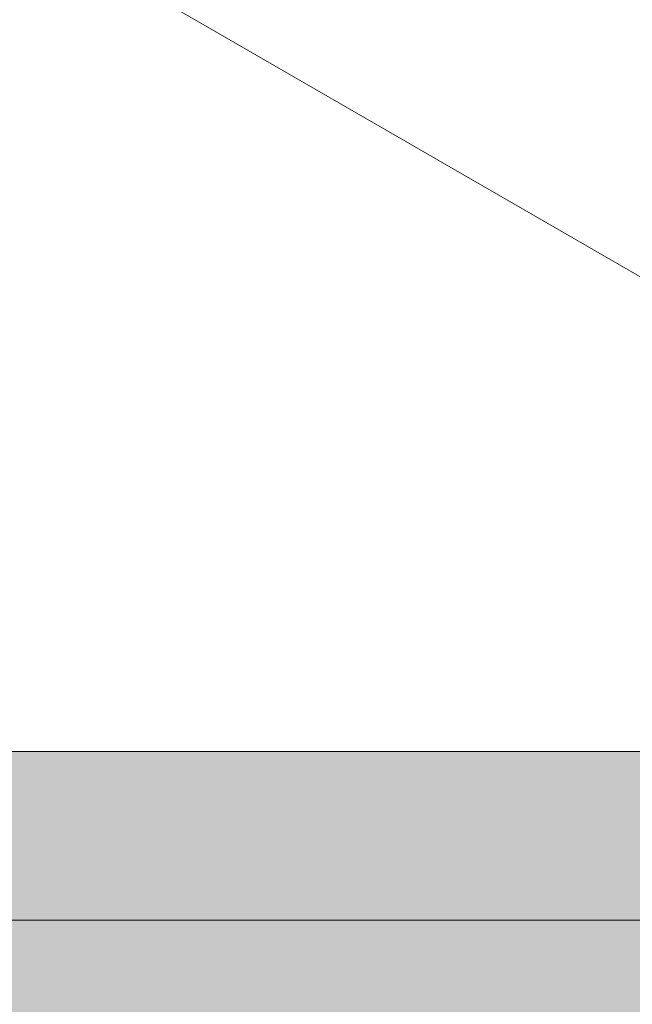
# Model space of a CAD drawing. Header units: millimetres. Extents: x -281 to 121694, y -16481 to 65128.
# Tile 511 of 656: x 32305 to 32351, y 22666 to 22739. Entities that reach past the tile are written whole.
import ezdxf

# ---------------------------------------------------------------- set-up
doc = ezdxf.new("R2010")
doc.units = ezdxf.units.MM
doc.layers.add('A--A2__Ruwbouw', color=8, linetype='Continuous', lineweight=5)
doc.layers.add('A--L21__Buitenwanden', color=3, linetype='Continuous', lineweight=5)
pattern_1 = [(180, (42743.75, 22932.5), (-1e-14, -100), [1000, 0]), (225, (42743.75, 22932.5), (-100.0132, -7e-15), [141.42, -141.42]), (135, (42743.75, 22932.5), (-100.0132, 7e-15), [141.42, -141.42])]

msp = doc.modelspace()

# ---------------------------------------------------------------- hatches: boundary and pattern name
at = {"layer": 'A--A2__Ruwbouw'}
h = msp.add_hatch(dxfattribs=at)
h.set_pattern_fill('FP_438', color=256, angle=60, style=0, pattern_type=2)
h.set_pattern_definition([(150, (32532.5, 32800), (-70, -121.2436), []), (210, (32532.5, 32800), (70, -121.2436), [])])
h.paths.add_polyline_path([(32499.039, 22685), (32520, 22685), (32520, 23012), (32285, 23012), (32285, 22685)])
h.paths.add_polyline_path([(32285, 25526), (32520, 25526), (32520, 25674), (32285, 25674), (32285, 25550)])
h.paths.add_polyline_path([(32285, 29126), (32520, 29126), (32520, 29274), (32285, 29274), (32285, 29150)])
h.paths.add_polyline_path([(32520, 32726), (32520, 32874), (32285, 32874), (32285, 32726), (32499.039, 32726)])
h.paths.add_polyline_path([(32499.039, 36326), (32520, 36326), (32520, 36474), (32285, 36474), (32285, 36326)])
h.paths.add_polyline_path([(32520, 39926), (32520, 40074), (32285, 40074), (32285, 39926), (32499.039, 39926)])
h.paths.add_polyline_path([(32520, 42588), (32520, 42915), (32285, 42915), (32285, 42588), (32499.039, 42588)])
h = msp.add_hatch(dxfattribs=at)
h.set_pattern_fill('FP_442', color=256, style=0, pattern_type=2)
h.set_pattern_definition(pattern_1)
h.paths.add_polyline_path([(52668, 22672.5), (52955, 22672.5), (52955, 22685), (52668, 22685)])
h.paths.add_polyline_path([(32285, 22672.5), (32612, 22672.5), (32612, 22685), (32285, 22685)])
h.paths.add_polyline_path([(49526, 22672.5), (49674, 22672.5), (49674, 22685), (49526, 22685)])
h.paths.add_polyline_path([(35274, 22672.5), (35274, 22685), (35126, 22685), (35126, 22672.5)])
h.paths.add_polyline_path([(46074, 22672.5), (46074, 22685), (45926, 22685), (45926, 22672.5)])
h.paths.add_polyline_path([(38726, 22672.5), (38874, 22672.5), (38874, 22685), (38726, 22685)])
h.paths.add_polyline_path([(42474, 22672.5), (42474, 22685), (42326, 22685), (42326, 22672.5)])
h = msp.add_hatch(dxfattribs=at)
h.set_pattern_fill('FP_442', color=256, style=0, pattern_type=2)
h.set_pattern_definition(pattern_1)
h.paths.add_polyline_path([(32272.5, 22660), (32612, 22660), (32612, 22672.5), (32272.5, 22672.5)])
h.paths.add_polyline_path([(52955, 22660), (52955, 22672.5), (52668, 22672.5), (52668, 22660)])
h.paths.add_polyline_path([(49674, 22660), (49674, 22672.5), (49526, 22672.5), (49526, 22660)])
h.paths.add_polyline_path([(35126, 22660), (35274, 22660), (35274, 22672.5), (35126, 22672.5)])
h.paths.add_polyline_path([(46074, 22660), (46074, 22672.5), (45926, 22672.5), (45926, 22660)])
h.paths.add_polyline_path([(38726, 22660), (38874, 22660), (38874, 22672.5), (38726, 22672.5)])
h.paths.add_polyline_path([(42474, 22660), (42474, 22672.5), (42326, 22672.5), (42326, 22660)])

# ---------------------------------------------------------------- linework, layer by layer
at = {"layer": 'A--L21__Buitenwanden'}
for p, q in [((32612, 22685), (32285, 22685)), ((32612, 22672.5), (32272.5, 22672.5))]:
    msp.add_line(p, q, dxfattribs=at)

doc.saveas('drawing.dxf')
